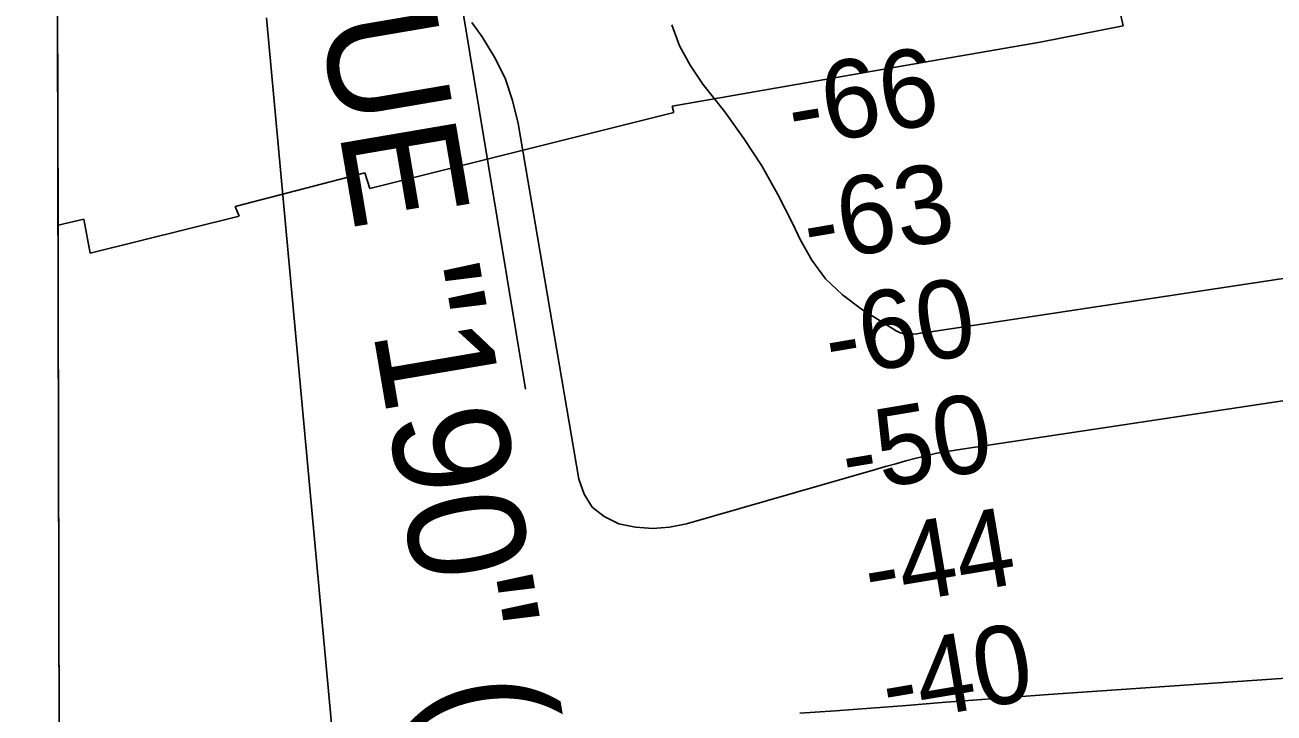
# Model space of a CAD drawing. Extents: x 3355677 to 3393573, y 612928 to 638357.
# Drawn here: x 3359768 to 3360838, y 623097 to 623686 of the extents above; entities that cross this region are included whole.
import ezdxf

# ---------------------------------------------------------------- set-up
doc = ezdxf.new("R2010")
doc.units = 0
for name, color, linetype in [('V-CHAN-NAID', 7, 'Continuous'), ('V-GRID-FRAM', 7, 'Continuous'), ('V-RIVR-RANG', 7, 'Continuous'), ('V-RRAP-RVMT', 7, 'Continuous'), ('V-TOPO-DPTH', 7, 'Continuous'), ('V-TOPO-MAJR', 7, 'Continuous'), ('V-TOPO-MINR', 7, 'Continuous')]:
    doc.layers.add(name, color=color, linetype=linetype)

msp = doc.modelspace()

# ---------------------------------------------------------------- linework, layer by layer
at = {"layer": 'V-GRID-FRAM'}
msp.add_lwpolyline([(3359767.9, 636495.9), (3391341.6, 636578.5), (3391397.2, 618394.8), (3359807.6, 618312.1), (3359767.9, 636495.9)], dxfattribs=at)
at = {"layer": 'V-RIVR-RANG'}
msp.add_line((3359979.7, 624681.3), (3360196.7, 623374.1), dxfattribs=at)
at = {"layer": 'V-RRAP-RVMT'}
for p, q in [((3359795, 624082), (3359796.2, 623514.4)), ((3360708.5, 623685.3), (3360706.7, 623694.1)), ((3360637.5, 623671.3), (3360708.5, 623685.3)), ((3360507.1, 623648.6), (3360637.5, 623671.3)), ((3360322.2, 623616.3), (3360507.1, 623648.6)), ((3360323.7, 623610.9), (3360322.2, 623616.3)), ((3360063.4, 623545.9), (3360323.7, 623610.9)), ((3359947.9, 623530.4), (3360059, 623559.3)), ((3360059, 623559.3), (3360063.4, 623545.9)), ((3359951.4, 623522.3), (3359947.9, 623530.4)), ((3359796.2, 623514.4), (3359818.3, 623519.7)), ((3359818.3, 623519.7), (3359823.7, 623490.4)), ((3359823.7, 623490.4), (3359951.4, 623522.3))]:
    msp.add_line(p, q, dxfattribs=at)
at = {"layer": 'V-TOPO-DPTH'}
for points in [[(3359798, 622708.4), (3359795.6, 623812.8), (3359849.6, 623825), (3359885.2, 623832.8), (3359920.7, 623840.5), (3359956.3, 623848), (3359992, 623855.3), (3360422, 623941.7), (3360433.7, 623944), (3360445.4, 623946.2), (3360457.1, 623948.3), (3360468.8, 623950.4), (3360559.4, 623965.6), (3360616.5, 623975.1), (3360673.6, 623984.5), (3360730.7, 623993.5), (3360787.8, 624002.5), (3361207.2, 624067.1), (3361223.6, 624069.5), (3361240, 624071.9), (3361256.4, 624074), (3361948, 624112.6)], [(3359974.9, 623692), (3360032.3, 623068.8)], [(3360032.3, 623068.8), (3359974.9, 623692)], [(3360431.7, 623096.6), (3360462.1, 623098.6), (3360492.6, 623100.9), (3360523, 623103.2), (3360553.4, 623105.7), (3360583.8, 623108.1), (3360614.2, 623110.3), (3360644.6, 623112.5), (3360889.8, 623129.4)], [(3360889.8, 623129.4), (3360644.6, 623112.5), (3360614.2, 623110.3), (3360583.8, 623108.1), (3360553.4, 623105.7), (3360523, 623103.2), (3360492.6, 623100.9), (3360462.1, 623098.6), (3360431.7, 623096.6)]]:
    msp.add_lwpolyline(points, dxfattribs=at)
at = {"layer": 'V-TOPO-MAJR'}
msp.add_lwpolyline([(3360150.8, 623688), (3360159.6, 623675.7), (3360170.2, 623658.4), (3360179.2, 623640.4), (3360185.6, 623621.3), (3360190.4, 623601.6), (3360242.3, 623297), (3360247, 623284), (3360253.9, 623273), (3360264.1, 623264.9), (3360276.5, 623258.8), (3360291, 623255.9), (3360305.6, 623254.7), (3360320.1, 623256), (3360334.6, 623258.8), (3360496.4, 623305.3), (3360505.1, 623307.8), (3360513.8, 623310.2), (3360522.6, 623312.6), (3360531.3, 623314.9), (3360540.1, 623317.1), (3360549, 623319.1), (3360557.9, 623320.7), (3360566.8, 623322.2), (3361243.6, 623423.9)], dxfattribs=at)
at = {"layer": 'V-TOPO-MINR'}
for points in [[(3360032.3, 623068.8), (3359974.9, 623692)], [(3360321.9, 623686.1), (3360328.6, 623668.2), (3360337.8, 623651.5), (3360348.6, 623635.4), (3360367.3, 623611.5), (3360383.8, 623588.7), (3360399.2, 623565.3), (3360412.9, 623540.8), (3360425.6, 623515.7), (3360431.8, 623502.1), (3360441.9, 623484.5), (3360453.7, 623468.5), (3360468.2, 623454.8), (3360484.4, 623442.6), (3360514.3, 623424.1), (3360517, 623422.7), (3360519.9, 623421.7), (3360522.8, 623421.2), (3360525.8, 623421.1), (3360528.9, 623421.3), (3360532, 623421.5), (3360535.1, 623421.9), (3360538.2, 623422.3), (3361275.9, 623533.9)], [(3360889.8, 623129.4), (3360644.6, 623112.5), (3360614.2, 623110.3), (3360583.8, 623108.1), (3360553.4, 623105.7), (3360523, 623103.2), (3360492.6, 623100.9), (3360462.1, 623098.6), (3360431.7, 623096.6)]]:
    msp.add_lwpolyline(points, dxfattribs=at)

# ---------------------------------------------------------------- texts
at = {"layer": 'V-CHAN-NAID'}
msp.add_text('RESCUE "190" (188.6)', height=100, rotation=279.6705, dxfattribs=at).set_placement((3359957.9, 624057.1))
at = {"layer": 'V-RIVR-RANG'}
for s, p in [('-66', (3360426.4, 623580.9)), ('-63', (3360439.6, 623481.7)), ('-60', (3360458.2, 623383.5)), ('-50', (3360472.4, 623284.5)), ('-44', (3360491.8, 623186.3)), ('-40', (3360507.1, 623087.5))]:
    msp.add_text(s, height=67, rotation=9.5213, dxfattribs=at).set_placement(p)

doc.saveas('drawing.dxf')
